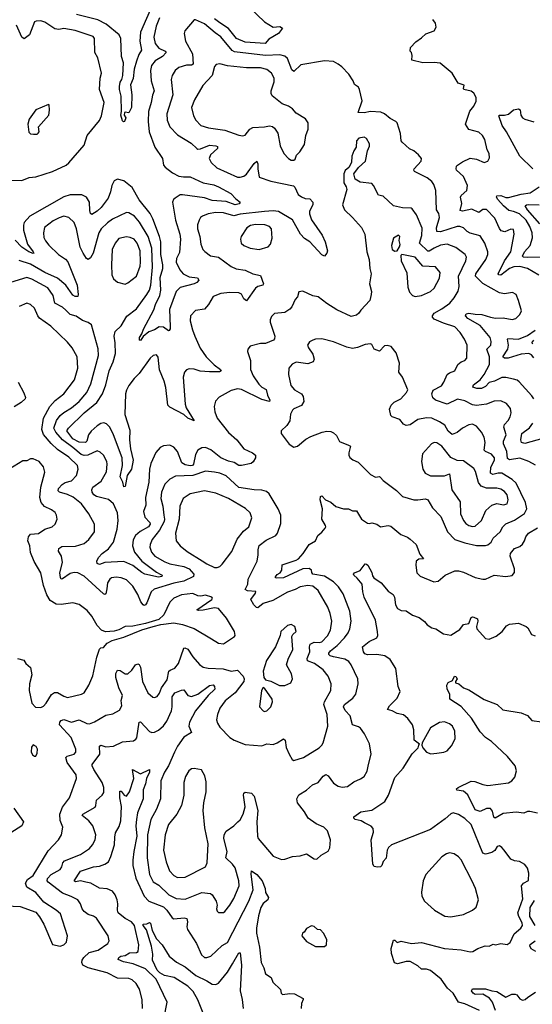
# Model space of a CAD drawing. Extents: x 2056909 to 2160450, y 827444 to 1016825.
# Tile 436 of 501: x 2105189 to 2109202, y 993658 to 1001362. Entities that reach past the tile are written whole.
import ezdxf

# ---------------------------------------------------------------- set-up
doc = ezdxf.new("R2010")
doc.units = 0

msp = doc.modelspace()

# ---------------------------------------------------------------- linework, layer by layer
at = {"layer": '0CON10XD'}
for points in [[(2106928.1, 1001515), (2107105, 1001344.4), (2107175, 1001303.6), (2107225, 1001308.9), (2107246, 1001295), (2107214.4, 1001255), (2107139.7, 1001210.3), (2107110, 1001175), (2106955, 1001185.8), (2106887.1, 1001215), (2106824.5, 1001294.5), (2106755, 1001337), (2106715, 1001370)], [(2106230.2, 1001479.8), (2106135.3, 1001265), (2106130.8, 1001195), (2106142.7, 1001125), (2106120.9, 1001089.1), (2106103, 1001037), (2106086.1, 1000975), (2106076.8, 1000903.2), (2106056.1, 1000853.9), (2106068.6, 1000775), (2106065.8, 1000674.2), (2106045, 1000632.5), (2106015, 1000640), (2106010, 1000635), (2106007.5, 1000615), (2106020, 1000595), (2106010, 1000565), (2106003, 1000563), (2105995, 1000570), (2105982.5, 1000615), (2105986.7, 1000645), (2105983.1, 1000765), (2105970, 1000815), (2105971.5, 1000838.5), (2105975, 1000873.3), (2105988.1, 1000895), (2105995.6, 1000925), (2106001.4, 1001025), (2105987.5, 1001075), (2105980, 1001215), (2105967.1, 1001245), (2105866.8, 1001326.8), (2105801.7, 1001361.7), (2105635, 1001402.1)], [(2109215.4, 998395.4), (2109199.1, 998419.1), (2109099.8, 998529.8), (2109082.8, 998542.8), (2109055, 998548.5), (2108995, 998563.8), (2108965, 998563.9), (2108905.2, 998534.8), (2108865, 998523.3), (2108835, 998491.6), (2108805, 998477.1), (2108767.7, 998477.7), (2108738.1, 998488.1), (2108740.9, 998505), (2108794.6, 998545), (2108825.9, 998585), (2108867.7, 998665), (2108866.7, 998725), (2108845.5, 998785), (2108877.3, 998815), (2108880.8, 998845), (2108872.5, 998875), (2108795, 998969.6), (2108698.9, 999025), (2108680.5, 999045), (2108685, 999060), (2108705, 999067.3), (2108755, 999057.8), (2108806.4, 999056.4), (2108875, 999033.5), (2108915, 999027.1), (2108975, 999030.8), (2109045, 999017.8), (2109074.5, 999025.5), (2109105.8, 999055), (2109118.6, 999085), (2109095.4, 999165.4), (2109075, 999212.5), (2109047.9, 999227.9), (2108985, 999218.5), (2108945, 999224.5), (2108815, 999297.2), (2108758.5, 999355), (2108760, 999375), (2108839.5, 999485), (2108853.5, 999525), (2108853.5, 999545), (2108830, 999615), (2108795, 999670), (2108715, 999691.8), (2108692.5, 999705), (2108664.2, 999734.2), (2108635, 999745.4), (2108615, 999744.6), (2108485, 999702.2), (2108456.3, 999706.3), (2108452.4, 999735), (2108475.9, 999815), (2108470.9, 999845), (2108451.5, 999875), (2108446.2, 1000025), (2108432.4, 1000072.4), (2108415.6, 1000095), (2108378.9, 1000125), (2108280, 1000175), (2108274.2, 1000185), (2108277.1, 1000195), (2108333.3, 1000255), (2108336.2, 1000275), (2108312, 1000305), (2108274, 1000335), (2108240.9, 1000350.9), (2108182.5, 1000405), (2108175.6, 1000415.6), (2108171.2, 1000471.2), (2108143.8, 1000555), (2108135, 1000566.2), (2108090.3, 1000590.3), (2108045, 1000625.8), (2108017.9, 1000637.9), (2107935, 1000643.8), (2107885, 1000632.5), (2107840, 1000635), (2107871.7, 1000728.3), (2107850, 1000815), (2107841.2, 1000835), (2107811.2, 1000855), (2107800, 1000885), (2107765.5, 1000935.5), (2107712.4, 1000992.4), (2107683.8, 1001015), (2107645, 1001034.3), (2107575, 1001040.5), (2107390.2, 1001009.8), (2107335, 1000955.8), (2107319.8, 1000969.8), (2107285, 1001057.5), (2107265.9, 1001075.9), (2107225, 1001088.5), (2107112.7, 1001082.7), (2106869.8, 1001109.8), (2106852.1, 1001122.1), (2106765, 1001228.2), (2106718.7, 1001258.7), (2106635, 1001329.5), (2106565, 1001362), (2106555, 1001361.2), (2106482, 1001275), (2106476.1, 1001253.9), (2106487.1, 1001195), (2106543.2, 1001095), (2106546.4, 1001015), (2106535, 1001005.5), (2106495, 1001006.8), (2106435, 1000987.9), (2106405.9, 1000964.1), (2106381.8, 1000925), (2106374.6, 1000895), (2106387.7, 1000775), (2106342.3, 1000625), (2106342.9, 1000575), (2106364.7, 1000524.7), (2106425, 1000461.4), (2106532.5, 1000395), (2106575, 1000354.2), (2106585, 1000348.9), (2106605, 1000351.3), (2106675, 1000381.1), (2106725.9, 1000375.9), (2106739.1, 1000369.1), (2106736.7, 1000355), (2106683.6, 1000305), (2106673.1, 1000275), (2106688.1, 1000245), (2106733.6, 1000203.6), (2106895, 1000131.2), (2106915, 1000129.1), (2106945, 1000139.1), (2106965, 1000153.8), (2107025, 1000236.7), (2107045.8, 1000255.8), (2107054.3, 1000235), (2107053.1, 1000195), (2107065, 1000129.2), (2107155, 1000099.3), (2107332.4, 1000062.4), (2107342.6, 1000052.6), (2107370, 999995), (2107395.3, 999975.3), (2107423.7, 999963.7), (2107460.3, 999960.3), (2107484.2, 999935), (2107483.1, 999915), (2107457.5, 999865), (2107457.6, 999842.4), (2107475, 999797.1), (2107557, 999677), (2107580, 999625), (2107599.2, 999555), (2107593.2, 999536.8), (2107575, 999513.3), (2107555, 999522.9), (2107460, 999625), (2107419.8, 999649.8), (2107387.1, 999685), (2107325, 999797.5), (2107215, 999861.4), (2107175, 999865.7), (2107105, 999861.5), (2106915, 999841.9), (2106865, 999827.4), (2106785, 999850.3), (2106725, 999852.7), (2106665, 999842.5), (2106620, 999825), (2106605.7, 999814.3), (2106593.8, 999793.8), (2106582.6, 999757.4), (2106581.9, 999725), (2106598.5, 999665), (2106606.9, 999605), (2106624.3, 999565), (2106638.3, 999548.3), (2106683.4, 999513.4), (2106745, 999503.3), (2106845, 999430.5), (2106882.9, 999412.9), (2106955, 999402.1), (2107015, 999373.6), (2107075, 999360), (2107097.5, 999295), (2107093.3, 999285), (2107055, 999274.4), (2107035, 999261.9), (2106965, 999162.5), (2106945, 999177.5), (2106925, 999216), (2106904.5, 999224.5), (2106835, 999228), (2106765, 999220.9), (2106705, 999195.6), (2106667.3, 999135), (2106635, 999097.5), (2106565, 999085.7), (2106527.5, 999045), (2106524.4, 999005), (2106541.1, 998935), (2106560.5, 998885), (2106601.7, 998791.7), (2106649.5, 998725), (2106711.6, 998661.6), (2106762.5, 998625), (2106765.8, 998615), (2106752.9, 998607.1), (2106675, 998607.1), (2106602.4, 998612.4), (2106555, 998628.5), (2106515, 998630), (2106495, 998622), (2106480.6, 998605), (2106470.5, 998565), (2106483.8, 998355), (2106493.8, 998325), (2106555, 998222.5), (2106505, 998244.5), (2106474, 998274), (2106365, 998329.4), (2106348.6, 998345), (2106332.5, 998485), (2106320.7, 998535), (2106283.6, 998623.6), (2106272.4, 998722.4), (2106260.5, 998740.5), (2106235, 998734.3), (2106211.1, 998715), (2106125.9, 998594.1), (2106086.4, 998555), (2106045, 998499.4), (2106025, 998464.2), (2106016.7, 998435), (2106012.6, 998272.6), (2106050.8, 998150.8), (2106050.3, 998075), (2106057.8, 998005), (2106078.5, 997915), (2106065.6, 997845), (2106032, 997795), (2106015, 997710), (2106005, 997707.5), (2105996, 997745), (2105975.4, 997785), (2105994.2, 997875), (2105990.8, 997935), (2105924.7, 998114.7), (2105896, 998175), (2105869.4, 998199.4), (2105847.4, 998207.4)], [(2106285, 1001378.1), (2106257.4, 1001312.6), (2106240, 1001225), (2106250.4, 1001175), (2106278.3, 1001138.3), (2106328, 1001115), (2106335.7, 1001105), (2106306.7, 1001075), (2106249.8, 1001040.2), (2106220, 1001005), (2106213.2, 1000965), (2106218.2, 1000885), (2106242.3, 1000805), (2106228.2, 1000771.8), (2106218.9, 1000715)], [(2109254.7, 999364.7), (2109165, 999414.7), (2109105, 999431.2), (2109057.6, 999427.6), (2109024.2, 999415.8), (2108955, 999364.4), (2108940, 999365), (2108936, 999375), (2108985.8, 999475), (2109034, 999545), (2109061.4, 999685), (2109055, 999720), (2109035, 999722.5), (2108987.9, 999702.1), (2108959.5, 999709.5), (2108945, 999727.5), (2108908.9, 999808.9), (2108845, 999876.5), (2108815, 999876.4), (2108783.2, 999853.2), (2108728.9, 999878.9), (2108655, 999863.9), (2108638.8, 999868.8), (2108650.7, 999925), (2108641.1, 999975), (2108645, 999985.6), (2108690.6, 1000025), (2108695.4, 1000065), (2108664.4, 1000135), (2108610, 1000185), (2108605.8, 1000195), (2108610, 1000215), (2108616, 1000225), (2108655, 1000250.6), (2108715, 1000278.1), (2108765, 1000272.2), (2108825.8, 1000244.2), (2108853.3, 1000255), (2108867.5, 1000282.5), (2108864.2, 1000314.2), (2108850, 1000345), (2108831.1, 1000425), (2108811.9, 1000455), (2108785, 1000481.1), (2108705, 1000502.1), (2108680.4, 1000545), (2108713.4, 1000646.6), (2108744.3, 1000685), (2108764, 1000725), (2108764.1, 1000754.1), (2108745, 1000786.7), (2108725, 1000802.5), (2108667.5, 1000815), (2108663.8, 1000825), (2108668.8, 1000848.8), (2108623.3, 1000865), (2108575, 1000943.8), (2108481.2, 1001021.2), (2108435, 1001027.5), (2108345, 1001023.8), (2108258.8, 1001045), (2108261.7, 1001081.7), (2108256.7, 1001105), (2108247, 1001117), (2108250, 1001145), (2108290.3, 1001189.7), (2108335, 1001220), (2108368.3, 1001251.7), (2108433.9, 1001276.1), (2108448.8, 1001305), (2108443.9, 1001333.9), (2108423.9, 1001363.9)], [(2105104.5, 1000105.5), (2105205.4, 1000104.6), (2105263.2, 1000126.8), (2105316.4, 1000133.6), (2105445.3, 1000174.7), (2105553.8, 1000225), (2105575, 1000242.9), (2105695, 1000380), (2105718.6, 1000455), (2105815.4, 1000574.6), (2105830.8, 1000609.2), (2105850.8, 1000715), (2105813.1, 1000815), (2105819.4, 1000905), (2105830.6, 1000945), (2105800.8, 1001065), (2105777.5, 1001105), (2105775.7, 1001215), (2105765, 1001231.2), (2105625, 1001276.5), (2105535, 1001292.5), (2105495, 1001285.6), (2105465, 1001290), (2105385, 1001342.5), (2105355, 1001352.2), (2105317.9, 1001352.1), (2105305.5, 1001344.5), (2105265.8, 1001245), (2105225, 1001213.8), (2105205, 1001226.7), (2105165, 1001319.2)], [(2107335, 1000263.8), (2107345, 1000270), (2107357.7, 1000302.3), (2107382.3, 1000327.7), (2107418, 1000385), (2107430, 1000455), (2107447.1, 1000505), (2107446.7, 1000555), (2107425.9, 1000585.9), (2107355, 1000631.2), (2107324, 1000665), (2107294, 1000685), (2107244.7, 1000704.7), (2107165.4, 1000765.4), (2107157.3, 1000785), (2107157.3, 1000805), (2107181.9, 1000875), (2107180.6, 1000905), (2107160.6, 1000945), (2107123.2, 1000973.2), (2107075, 1000986.1), (2106965, 1000986.7), (2106815, 1001001.2), (2106755, 1001016.9), (2106728.6, 1001011.4), (2106714.5, 1000995.5), (2106695.6, 1000925), (2106622.1, 1000847.9), (2106556.9, 1000735), (2106535.6, 1000674.4), (2106549.2, 1000610.8), (2106567.5, 1000575), (2106608.8, 1000535), (2106667, 1000517), (2106795, 1000498.5), (2106905, 1000459.2), (2106935, 1000454.2), (2106955, 1000459.2), (2106990.5, 1000505), (2107015, 1000518.2), (2107105, 1000523.1), (2107145, 1000532.3), (2107167.9, 1000527.9), (2107184.7, 1000514.7), (2107210, 1000475), (2107227.5, 1000375), (2107256, 1000315), (2107293.3, 1000275), (2107315, 1000263.8), (2107335, 1000263.8)], [(2106218.9, 1000715), (2106196.6, 1000645), (2106194.7, 1000565), (2106202.7, 1000485), (2106246.2, 1000366.2), (2106306.9, 1000275), (2106315.5, 1000225), (2106327.6, 1000207.6), (2106385, 1000163.5), (2106435, 1000138.5), (2106471.9, 1000131.9), (2106523.6, 1000133.6), (2106625, 1000086.2), (2106709.4, 1000069.4), (2106745, 1000055.8), (2106841.6, 1000001.6), (2106880.7, 999960.7), (2106916, 999935), (2106908, 999922), (2106875, 999914.8), (2106805, 999940.3), (2106695, 999947), (2106635, 999968.6), (2106465, 999992.9), (2106445, 999992), (2106405.8, 999965), (2106393.1, 999955), (2106384.5, 999935), (2106409.3, 999795), (2106442.4, 999685), (2106448.2, 999645), (2106440.5, 999539.5), (2106417, 999493), (2106414.6, 999465), (2106442.9, 999405), (2106470, 999375), (2106515, 999351.2), (2106582, 999342), (2106591.2, 999325), (2106575, 999306), (2106555, 999295.6), (2106445, 999267.5), (2106415, 999235.8), (2106361.1, 999095), (2106368.6, 998961.4), (2106367.3, 998942.7), (2106359.3, 998930.7), (2106355, 998927.5), (2106315, 998955.8), (2106281.2, 998958.8), (2106243.8, 998935), (2106201.1, 998918.9), (2106157.3, 998882.7), (2106135, 998851.2), (2106127.5, 998855), (2106128.1, 998875), (2106144.5, 998905), (2106158, 998942), (2106238.4, 999091.6), (2106252, 999135), (2106285.7, 999205), (2106295.2, 999245), (2106290.4, 999345), (2106308.8, 999415), (2106310.5, 999445), (2106294.9, 999524.9), (2106295.2, 999625), (2106285.2, 999665), (2106231.4, 999805), (2106210.3, 999845), (2106124, 999954), (2106070.4, 1000050.4), (2106005, 1000101.1), (2105955, 1000113.3), (2105928.3, 1000101.7), (2105911.5, 1000065), (2105901.5, 1000015), (2105882.4, 999965), (2105826.3, 999893.7), (2105796.7, 999865), (2105755, 999837.5), (2105745, 999846.2), (2105738.8, 999868.8), (2105735.8, 999935.8), (2105711.9, 999975), (2105675, 999990.7), (2105585, 999992.6), (2105535, 999976.2), (2105267.8, 999825), (2105224.6, 999775), (2105218.2, 999755), (2105218.5, 999715), (2105251.5, 999605), (2105294.3, 999545), (2105299.2, 999535), (2105295, 999532.2), (2105261.1, 999545), (2105205, 999582.9), (2105155, 999636.1)], [(2105325, 1000466.7), (2105335, 1000473.3), (2105341.2, 1000485), (2105337.5, 1000525), (2105417.5, 1000615), (2105422.5, 1000655), (2105420, 1000695), (2105415, 1000700), (2105315, 1000657.5), (2105263.3, 1000585), (2105252.5, 1000545), (2105261.7, 1000481.7), (2105275, 1000470), (2105297, 1000467), (2105325, 1000466.7)], [(2109206.3, 1000196.3), (2109103.5, 1000295), (2109001.5, 1000485), (2108966.2, 1000535), (2108940, 1000610), (2108945, 1000615.6), (2108985.5, 1000614.5), (2109015, 1000624.3), (2109055, 1000658), (2109095, 1000666), (2109107.6, 1000657.6), (2109113.1, 1000615), (2109125, 1000595.6), (2109145, 1000583.8), (2109215, 1000562.3)], [(2109226.7, 997876.7), (2109175, 997905.5), (2109105, 997931.2), (2109025, 997919.3), (2109009.5, 997929.5), (2109003.8, 997985), (2108976.6, 998045), (2108977.2, 998065), (2108998.5, 998115), (2108978.5, 998175), (2108984.5, 998195), (2109014.3, 998225), (2109028, 998255), (2109035.7, 998285), (2109030.6, 998320.6), (2108999.8, 998359.8), (2108955, 998378.9), (2108903.6, 998376.4), (2108845, 998354.5), (2108765, 998342.5), (2108735, 998348.5), (2108675, 998379.7), (2108617.6, 998392.4), (2108535, 998353.5), (2108445, 998385.5), (2108424.4, 998404.4), (2108415.6, 998435), (2108426.4, 998463.6), (2108492.3, 998497.7), (2108510.9, 998525), (2108534.7, 998585.3), (2108555, 998600.5), (2108596.2, 998615), (2108618.8, 998665), (2108645, 998686), (2108675, 998696.2), (2108689.2, 998715), (2108692.7, 998815), (2108672.1, 998862.1), (2108637.8, 998915), (2108595, 998957.9), (2108506.8, 998986.8), (2108435, 999020.4), (2108421.8, 999035), (2108421.2, 999045), (2108434, 999066), (2108495, 999100.8), (2108555.5, 999145), (2108590, 999185), (2108621.1, 999238.9), (2108630.5, 999275), (2108624.5, 999355), (2108681.8, 999475), (2108686.2, 999505), (2108676.5, 999525), (2108605, 999579.5), (2108535, 999604.7), (2108485, 999597.2), (2108432.9, 999575), (2108395, 999550), (2108385, 999550), (2108319.6, 999615), (2108337.2, 999672.8), (2108340.6, 999730.6), (2108295.3, 999835.3), (2108262.1, 999882.1), (2108255, 999888.8), (2108185, 999891.4), (2108115, 999905.8), (2108035, 999982), (2107999.3, 999989.3), (2107960, 1000065), (2107945, 1000081.2), (2107855, 1000092.2), (2107816.7, 1000115), (2107806, 1000155), (2107843, 1000207), (2107895.7, 1000254.3), (2107912, 1000335), (2107927.9, 1000372.1), (2107927.9, 1000392.1), (2107905, 1000433.8), (2107885, 1000444), (2107844.4, 1000435.6), (2107826, 1000415), (2107824.1, 1000365.9), (2107804.1, 1000335.9), (2107790, 1000295), (2107786.7, 1000245), (2107766.7, 1000205), (2107738.3, 1000181.7), (2107726.2, 1000155), (2107726.2, 1000085), (2107746.2, 1000055), (2107749.2, 1000035), (2107717.1, 999915), (2107731.4, 999875), (2107795.4, 999815.4), (2107865.3, 999735.3), (2107891.5, 999685), (2107907.3, 999545), (2107926.2, 999485), (2107930, 999415), (2107941.8, 999375), (2107926.9, 999295), (2107942.9, 999235), (2107941.2, 999211.2), (2107930.8, 999165), (2107859.6, 999090.4), (2107844.3, 999065), (2107825, 999050.6), (2107785, 999039.2), (2107673, 999093), (2107595, 999141.4), (2107525, 999194.3), (2107485, 999202.9), (2107405, 999238.8), (2107375, 999232.5), (2107363.8, 999195), (2107345, 999173.8), (2107319.4, 999115), (2107303.9, 999096.1), (2107265, 999072.2), (2107185, 999063.8), (2107160.3, 999039.7), (2107150, 999015), (2107150, 998995), (2107186.7, 998885), (2107184.4, 998865.6), (2107176, 998855), (2107115, 998829.2), (2107075, 998828.6), (2106995, 998806.7), (2106976.7, 998785), (2106973.3, 998765), (2106996.7, 998695), (2106997.2, 998625), (2107017.3, 998575), (2107061, 998511), (2107085, 998487.1), (2107118.4, 998468.4), (2107129.2, 998425), (2107148.6, 998385), (2107144, 998376), (2107085, 998390.8), (2106925, 998467.8), (2106895, 998473.9), (2106845, 998461.5), (2106750.9, 998409.1), (2106722.6, 998377.4), (2106712.9, 998335), (2106717.8, 998295), (2106734.7, 998244.7), (2106825, 998132.9), (2106888.1, 998075), (2106945, 998004.5), (2107013.2, 997973.2), (2107035.7, 997955), (2107035.5, 997935), (2107018.1, 997901.9), (2107001.1, 997888.9), (2106927, 997873), (2106905, 997874.5), (2106867.8, 997897.8), (2106825, 997907.2), (2106764.8, 997934.8), (2106685, 997996.1), (2106645, 998013.8), (2106615, 998011.8), (2106583.3, 997995), (2106565, 997961.2), (2106550.6, 997885), (2106541.5, 997875), (2106525, 997870.3), (2106485, 997879.7), (2106459.1, 997895), (2106425, 997983.8), (2106395, 998018.8), (2106365, 998032), (2106315, 998029.2), (2106288.8, 998015), (2106256, 997975), (2106215, 997888.8), (2106206, 997845), (2106201.3, 997745), (2106174.7, 997625), (2106176.7, 997565), (2106157.5, 997515), (2106169.4, 997469.4), (2106208.5, 997428.5), (2106210.4, 997415), (2106197.7, 997395), (2106131.8, 997358.2), (2106094.8, 997325.2), (2106077, 997293), (2106071.7, 997245), (2106089.5, 997195), (2106146, 997126), (2106259.8, 997039.8), (2106288, 997025), (2106305.7, 997015), (2106302, 997005), (2106275, 996999.3), (2106168.8, 997025), (2106145, 997037.1), (2106075, 997092.5), (2106005, 997122.5), (2105855, 997114.5), (2105815, 997100.4), (2105796.9, 997106.9), (2105793.6, 997126.4), (2105807.5, 997155), (2105834.6, 997185), (2105885, 997222.9), (2105925, 997274.4), (2105953, 997375), (2105959.8, 997445), (2105955.3, 997505), (2105924.6, 997575), (2105885, 997607.1), (2105790.5, 997630.5), (2105770, 997645), (2105757.1, 997665), (2105754.5, 997685), (2105763.1, 997705), (2105828.3, 997751.7), (2105869.1, 997825), (2105875.3, 997884.7), (2105871.5, 997905), (2105846.2, 997956.2), (2105818.9, 997978.9), (2105795, 997988.5), (2105724.1, 997955.9), (2105695, 997953.1), (2105669.5, 997959.5), (2105606.5, 998015), (2105524.5, 998074.5), (2105473.5, 998135), (2105457.1, 998165), (2105477.5, 998225), (2105505, 998264.7), (2105535, 998290), (2105595.2, 998324.8), (2105656.2, 998375), (2105714.7, 998445), (2105745.6, 998514.4), (2105805.4, 998735), (2105805, 998786.7), (2105750.8, 998975), (2105725, 998993.5), (2105679.9, 999009.9), (2105631.5, 999041.5), (2105585, 999055.4), (2105550.2, 999090.2), (2105525, 999113.2), (2105465.5, 999145), (2105450.4, 999205), (2105409.5, 999265), (2105285, 999332.9), (2105245, 999344.5), (2105084.6, 999295.4)], [(2109275, 999504.2), (2109165, 999501.7), (2109134.1, 999504.1), (2109125, 999510.8), (2109140.8, 999545), (2109186.7, 999595), (2109204.7, 999655), (2109202.1, 999695), (2109184.2, 999745), (2109153.8, 999795), (2109102.9, 999842.9), (2109055, 999862), (2109019.3, 999869.3), (2108977.8, 999905), (2108933.1, 999955), (2108923.1, 999975), (2108925.8, 999984.2), (2108955, 999986.7), (2108995, 999970.4), (2109015, 999970.3), (2109115, 999998), (2109185, 1000006.4), (2109255, 1000054.4)], [(2109260.2, 999765), (2109164.4, 999875), (2109146, 999905), (2109155.7, 999914.3), (2109175, 999917.3), (2109255, 999912.6)], [(2105847.4, 998207.4), (2105825, 998202.1), (2105795, 998184.6), (2105748.2, 998141.8), (2105729.2, 998115), (2105715.3, 998064.7), (2105705, 998053.6), (2105655, 998057.7), (2105605, 998082), (2105558.5, 998145), (2105571.9, 998165), (2105694.4, 998285.6), (2105792.1, 998367.9), (2105836.7, 998435), (2105864.7, 998505), (2105889.4, 998615), (2105922.3, 998685), (2105939.4, 998750.6), (2105937.1, 998835), (2105929.1, 998885), (2105937.5, 998922.5), (2105985, 998966.2), (2106027.9, 999042.1), (2106105, 999101.2), (2106185, 999212.7), (2106205, 999245.6), (2106216, 999285), (2106229.4, 999425), (2106223.5, 999575), (2106195, 999666.4), (2106127.6, 999777.6), (2106088.9, 999825), (2106045, 999851.1), (2106025, 999853.3), (2105915, 999801.8), (2105876.6, 999773.4), (2105828.5, 999725), (2105809.1, 999695), (2105765, 999536), (2105745, 999498), (2105725, 999486), (2105713.6, 999493.6), (2105685.4, 999535.4), (2105663.1, 999583.1), (2105634.5, 999725), (2105615, 999775.8), (2105575, 999815.7), (2105535, 999824.4), (2105497.6, 999812.4), (2105450.6, 999789.4), (2105384.7, 999735.3), (2105376.4, 999695), (2105379.4, 999659.4), (2105391.5, 999631.5), (2105417.1, 999597.1), (2105494.3, 999525), (2105548.3, 999488.3), (2105567.6, 999467.6), (2105639.7, 999285), (2105647.5, 999212.5), (2105644.3, 999195.7), (2105625, 999195.5), (2105605, 999207.5), (2105550.8, 999285), (2105485, 999340.8), (2105385, 999384.8), (2105275, 999449.2), (2105185, 999477.5)], [(2107065, 999564.4), (2107134.5, 999585.5), (2107152.5, 999605), (2107166.6, 999653.4), (2107159.5, 999725), (2107144.2, 999745), (2107108, 999758), (2107035, 999759.4), (2106997.6, 999752.4), (2106968.9, 999735), (2106924.2, 999665), (2106917.5, 999645), (2106924.3, 999615), (2106945, 999596), (2106995, 999574.4), (2107065, 999564.4)], [(2106015, 999294.2), (2106035, 999302.5), (2106104.7, 999355.3), (2106132.5, 999435), (2106135.9, 999465), (2106132.2, 999555), (2106109.1, 999615), (2106085, 999645.4), (2106055, 999659.2), (2106025, 999663.6), (2105965, 999650.6), (2105935.6, 999615), (2105913.5, 999565), (2105908.5, 999445), (2105911.9, 999365), (2105923.7, 999333.7), (2105955, 999309.2), (2106015, 999294.2)], [(2108125, 999552), (2108145, 999553.3), (2108163.3, 999585), (2108166.9, 999603.1), (2108161.2, 999635), (2108166.2, 999665), (2108155, 999676), (2108115, 999653.3), (2108099.2, 999595), (2108105, 999563.8), (2108125, 999552)], [(2108285, 999196), (2108335, 999203.3), (2108405, 999235.4), (2108435, 999262.2), (2108475, 999340), (2108480.4, 999385), (2108445, 999428.2), (2108344.7, 999434.7), (2108285, 999504.3), (2108180, 999525), (2108173.8, 999516.2), (2108175.8, 999475), (2108220.7, 999380.7), (2108228.3, 999268.3), (2108240.5, 999230.5), (2108263.8, 999205), (2108285, 999196)], [(2105505, 994112.5), (2105535, 994123.3), (2105555, 994143.3), (2105564, 994195), (2105509.2, 994365), (2105476.2, 994395), (2105378.1, 994458.1), (2105315, 994532.9), (2105245.7, 994575), (2105234.5, 994605), (2105249.4, 994635), (2105294.1, 994665.9), (2105411.5, 994858.5), (2105492.9, 994945), (2105517.1, 994985), (2105526.7, 995045), (2105506.3, 995096.3), (2105504.6, 995145), (2105525, 995200), (2105578.5, 995275), (2105634.4, 995425), (2105630.6, 995455), (2105590.1, 995510.1), (2105560.4, 995550.4), (2105551.1, 995588.9), (2105560.4, 995599.6), (2105616, 995615), (2105627.8, 995632.2), (2105629.4, 995655), (2105592.3, 995745), (2105500.6, 995845), (2105504.5, 995865), (2105515, 995880), (2105535, 995887.8), (2105595, 995866.2), (2105655, 995884.5), (2105715, 995855.6), (2105735, 995852.2), (2105775, 995868.5), (2105865, 995922), (2105917.6, 995932.4), (2105969.7, 995960.3), (2105988.1, 995995), (2105983.1, 996035), (2105994, 996075), (2105965.3, 996135.3), (2105942.9, 996215), (2105942.6, 996247.4), (2105955, 996273.8), (2105975, 996270), (2106014.6, 996244.6), (2106035, 996244.4), (2106067, 996273), (2106095, 996314), (2106115, 996322), (2106125, 996316.2), (2106135.4, 996295.4), (2106149.6, 996185), (2106192.5, 996095), (2106230.5, 996060.5), (2106245, 996058), (2106265, 996067.1), (2106285, 996094), (2106298.8, 996135), (2106345, 996197.5), (2106357.8, 996265), (2106366.2, 996273.8), (2106405, 996287.8), (2106432.9, 996325), (2106473.8, 996446.2), (2106481.2, 996448.8), (2106505, 996437.8), (2106545, 996376.5), (2106597.7, 996317.7), (2106625, 996297.5), (2106665, 996288.8), (2106782.2, 996282.2), (2106845, 996265.3), (2106895, 996272.5), (2106939.6, 996225), (2106946.4, 996205), (2106943.4, 996185), (2106875.5, 996094.5), (2106797.4, 996032.6), (2106756.7, 995975), (2106736.9, 995925), (2106730.8, 995885), (2106737, 995857), (2106757.1, 995827.1), (2106835, 995746.7), (2106867.5, 995725), (2106955, 995692), (2107085, 995680.6), (2107125, 995696.7), (2107175, 995691.1), (2107205, 995703.1), (2107255.8, 995735.8), (2107267.1, 995725), (2107275, 995667.5), (2107298, 995615), (2107323.3, 995575), (2107335, 995566.7), (2107410.3, 995589.7), (2107534, 995665), (2107555.8, 995685), (2107565.7, 995705), (2107601.1, 995835), (2107597.1, 995925), (2107570.3, 996005), (2107575.3, 996025), (2107625.6, 996115), (2107627.8, 996165), (2107604.4, 996225), (2107564.4, 996275), (2107496.9, 996325), (2107443, 996347), (2107439.7, 996365), (2107461.7, 996415), (2107458.2, 996455), (2107464.7, 996475), (2107495, 996492.9), (2107535, 996488), (2107555, 996494.6), (2107598.2, 996541.8), (2107623.8, 996585), (2107631.8, 996655), (2107620, 996715), (2107602.5, 996765), (2107527.1, 996897.1), (2107485, 996929.4), (2107445, 996936.2), (2107386, 996925), (2107346.2, 996903.8), (2107285, 996883.8), (2107172.3, 996817.7), (2107096.4, 996793.6), (2107055, 996760), (2107042, 996762), (2107022.9, 996782.9), (2107000, 996825), (2107035.5, 996875), (2107038.2, 996888.2), (2106973.3, 996893.3), (2106955.6, 996905), (2106974.3, 996945), (2106979.2, 996985), (2107047.8, 997125), (2107056.7, 997175), (2107055.6, 997215), (2107065, 997249.2), (2107119.9, 997290.1), (2107195, 997325.8), (2107208.1, 997345), (2107235, 997420), (2107234.3, 997485), (2107213.5, 997535), (2107142.6, 997652.6), (2107120.7, 997670.7), (2107085, 997681.8), (2107025.6, 997684.4), (2106905, 997703.2), (2106805, 997792.1), (2106755, 997813.8), (2106715, 997820.8), (2106645, 997830), (2106545, 997796.1), (2106409.2, 997790.8), (2106365, 997767.8), (2106325, 997726.9), (2106300.4, 997665), (2106294.5, 997615), (2106310.9, 997555), (2106316.7, 997486.8), (2106323.3, 997455), (2106319.5, 997435), (2106285, 997367.1), (2106226.9, 997295), (2106210, 997255), (2106208.9, 997235), (2106222.2, 997195), (2106248.6, 997165), (2106325, 997119.4), (2106365, 997105.3), (2106475, 997083.5), (2106515, 997066.2), (2106551.5, 997025), (2106548.9, 997005), (2106475, 996970), (2106395, 996952.8), (2106242.2, 996907.8), (2106217.9, 996885), (2106185, 996799.2), (2106175, 996782.9), (2106165, 996780), (2106155, 996784.4), (2106137.9, 996807.9), (2106114.7, 996865), (2106075, 996929.2), (2106025, 996978.5), (2105985, 996994.5), (2105945, 997001.3), (2105907.1, 996995), (2105894.6, 996985), (2105878.1, 996955), (2105871.4, 996908.6), (2105865, 996871.2), (2105855, 996866), (2105845, 996870.8), (2105695, 997009.5), (2105645, 997034.6), (2105615, 997036.1), (2105585, 997028.9), (2105525, 996987.1), (2105515, 996986), (2105508.2, 996998.2), (2105504.6, 997035), (2105524.7, 997115), (2105517.3, 997165), (2105492.9, 997205), (2105494.6, 997225.4), (2105519.5, 997240.5), (2105626.9, 997243.1), (2105693.8, 997265), (2105732, 997295), (2105773.8, 997355), (2105774, 997415), (2105730.6, 997495), (2105672.2, 997575), (2105606.9, 997626.9), (2105565, 997647.1), (2105502, 997665), (2105489.4, 997675), (2105493.2, 997695), (2105521.3, 997725), (2105545, 997740), (2105595, 997754.7), (2105634.6, 997795), (2105647.8, 997845), (2105640.9, 997875), (2105575, 997940), (2105485, 998000), (2105435.7, 998045.7), (2105375.5, 998115.5), (2105361.7, 998155), (2105376.8, 998245), (2105424.6, 998335), (2105467.8, 998382.2), (2105535, 998435.6), (2105617.3, 998545), (2105644.5, 998635), (2105640, 998725), (2105600.6, 998795), (2105565, 998838.6), (2105432, 998965), (2105345, 999026.2), (2105330.8, 999045), (2105305, 999104), (2105274.5, 999134.5), (2105245, 999144.3), (2105185, 999118.6)], [(2109215, 998716.7), (2109195, 998741.3), (2109175, 998750), (2109115, 998744.7), (2109014.6, 998714.6), (2108984, 998714), (2108971.8, 998725), (2109010, 998785), (2109015.2, 998815), (2109007.1, 998862.9), (2109011.8, 998868.2), (2109095, 998863.9), (2109165, 998892.5), (2109225, 998934.2)], [(2108835, 997247.8), (2108855, 997253.1), (2108880.6, 997275), (2108896.7, 997305), (2108950.6, 997355), (2108971.1, 997395), (2108995, 997418.9), (2109062.4, 997447.6), (2109140.7, 997499.3), (2109158.5, 997535), (2109150, 997585), (2109075.5, 997735), (2109045.9, 997765.9), (2108965, 997813.7), (2108935, 997814), (2108893.7, 997803.7), (2108875.4, 997815), (2108878.6, 997861.4), (2108907.1, 997915), (2108906.9, 997935), (2108883.2, 997963.2), (2108835, 997982.8), (2108824.8, 997994.8), (2108832.1, 998055), (2108824.6, 998094.6), (2108804.5, 998135), (2108765, 998181.9), (2108735, 998196.7), (2108705, 998193.1), (2108655, 998166.7), (2108615, 998132.7), (2108575, 998115.8), (2108545, 998142.9), (2108518.5, 998188.5), (2108476.6, 998216.6), (2108415, 998243.3), (2108375, 998247.2), (2108307, 998233), (2108245, 998193.5), (2108215, 998188.1), (2108195, 998197.1), (2108164.5, 998234.5), (2108105, 998254.2), (2108095.6, 998265.6), (2108084.3, 998315), (2108097.1, 998345), (2108119.8, 998370.2), (2108174, 998396), (2108218.1, 998445), (2108228.1, 998465), (2108185.8, 998565), (2108158.6, 998605), (2108161.9, 998675), (2108136, 998756), (2108097.5, 998805), (2108065, 998812.5), (2108045, 998809.2), (2108005, 998769.2), (2107965.5, 998785.5), (2107945, 998820), (2107935, 998826), (2107895, 998821.5), (2107833.6, 998796.4), (2107795, 998790.6), (2107749.5, 998799.5), (2107645, 998842.9), (2107555, 998866.2), (2107505, 998863.8), (2107484.1, 998855.9), (2107458.8, 998841.2), (2107442, 998815), (2107449.2, 998795), (2107484.4, 998744.4), (2107494.3, 998705), (2107486.2, 998685), (2107445, 998670.6), (2107355, 998682.5), (2107323.2, 998666.8), (2107295.8, 998635), (2107294.6, 998585), (2107311.3, 998501.3), (2107340, 998465), (2107395.7, 998435), (2107407.8, 998415), (2107413.1, 998375), (2107396.4, 998343.6), (2107335, 998316.9), (2107324, 998306), (2107310, 998275), (2107305.4, 998224.6), (2107282, 998188), (2107236.7, 998145), (2107236.7, 998125), (2107300.3, 998040.3), (2107335, 998018), (2107365, 998024.2), (2107430.7, 998079.3), (2107468.2, 998101.8), (2107557.5, 998135), (2107595, 998142.5), (2107625, 998140.8), (2107645, 998130.8), (2107668.9, 998108.9), (2107693.2, 998063.2), (2107763.2, 998033.2), (2107780, 998025), (2107766.1, 997973.9), (2107766.2, 997955), (2107775, 997936.7), (2107797.7, 997917.7), (2107839.1, 997899.1), (2107936.2, 997805), (2107975, 997782), (2108005, 997787.1), (2108015, 997780), (2108035, 997758.1), (2108139.6, 997679.6), (2108185, 997631.9), (2108275, 997606.5), (2108305.6, 997604.4), (2108365, 997612.9), (2108385, 997605.7), (2108422.1, 997542.1), (2108485.6, 997475), (2108537.8, 997355), (2108596.4, 997296.4), (2108675, 997268.8), (2108765, 997247.9), (2108835, 997247.8)], [(2109205.5, 998825), (2109198.6, 998835), (2109215, 998856)], [(2105177.5, 998525), (2105222.6, 998442.6), (2105234, 998405), (2105231.2, 998395), (2105201.8, 998368.2), (2105147.1, 998332.9)], [(2109283.9, 998086.1), (2109145, 998047.5), (2109117.1, 998055), (2109113.4, 998075), (2109120, 998125), (2109181.5, 998168.5), (2109207.7, 998205)], [(2108735, 997396.8), (2108755, 997399.6), (2108803.8, 997445), (2108837.7, 997522.3), (2108885, 997562.9), (2108924.3, 997575.7), (2108975.6, 997565.6), (2109006.4, 997573.6), (2109014.5, 997605), (2109005, 997645.6), (2108985, 997670.8), (2108955, 997690), (2108925, 997698.1), (2108845, 997696.2), (2108803.2, 997713.2), (2108780.8, 997740.8), (2108758.3, 997828.3), (2108745, 997851.2), (2108665, 997910), (2108615, 997913.3), (2108565, 997936.7), (2108495, 998026.7), (2108455, 998052.5), (2108435, 998053.1), (2108413.8, 998045), (2108342.9, 997965), (2108335.7, 997905), (2108344.4, 997845), (2108364.7, 997814.7), (2108405, 997792.1), (2108515.6, 997794.4), (2108555, 997810), (2108571.9, 997685), (2108638.7, 997588.7), (2108640.4, 997495), (2108663.2, 997443.2), (2108681.2, 997421.2), (2108705, 997405.4), (2108735, 997396.8)], [(2105355, 995981.2), (2105375, 995991.2), (2105396.4, 996013.6), (2105438.4, 996081.6), (2105460.8, 996099.3), (2105485, 996098.8), (2105535, 996068.2), (2105565, 996059.4), (2105672.5, 996085), (2105695, 996096), (2105731.4, 996155), (2105762.2, 996227.8), (2105793.6, 996375), (2105815, 996436.2), (2105825, 996447.5), (2105845, 996450.6), (2105875, 996484.7), (2105914.1, 996505.9), (2106005, 996530.3), (2106145, 996587.1), (2106235, 996615.6), (2106295, 996630), (2106395, 996642.5), (2106465, 996628.9), (2106555, 996597.8), (2106691.7, 996518.3), (2106745, 996482.9), (2106785, 996479.2), (2106870, 996535), (2106876, 996545), (2106870, 996575), (2106809, 996679), (2106745, 996754.3), (2106715, 996759.8), (2106625, 996741.8), (2106589.5, 996739.5), (2106576.7, 996745), (2106694, 996825), (2106700, 996835), (2106694.2, 996844.2), (2106645, 996859.4), (2106608.8, 996851.2), (2106585, 996853.5), (2106545, 996872.5), (2106455, 996862.7), (2106396, 996835), (2106365.7, 996805), (2106318, 996705), (2106279.7, 996670.3), (2106175, 996636.8), (2106075, 996617.8), (2106015, 996613.6), (2105965, 996587.9), (2105928.7, 996578.7), (2105862.2, 996572.2), (2105828.8, 996585), (2105795, 996622.5), (2105754.2, 996694.2), (2105718.9, 996738.9), (2105655, 996785.7), (2105605, 996799.2), (2105515, 996785.6), (2105475, 996789.2), (2105428.5, 996818.5), (2105401.8, 996861.8), (2105376.5, 996935), (2105354.3, 997035), (2105303.6, 997123.6), (2105273.4, 997193.4), (2105269.4, 997245), (2105253.1, 997285), (2105258, 997315), (2105274.3, 997335.7), (2105336.7, 997343.3), (2105385, 997375.5), (2105443.3, 997395), (2105466, 997415), (2105483.8, 997455), (2105478.8, 997485), (2105465.9, 997505.9), (2105437.5, 997527.5), (2105383.3, 997553.3), (2105356.5, 997585), (2105347.3, 997625), (2105354.5, 997705.5), (2105387.3, 997822.7), (2105375.7, 997865), (2105341.2, 997905), (2105295, 997926), (2105275, 997927.5), (2105245, 997910), (2105215, 997910.8), (2105112, 997848)], [(2106735, 997075.7), (2106755, 997084.5), (2106775, 997101.9), (2106849.1, 997200.9), (2106891.5, 997298.5), (2106940.9, 997359.1), (2106983.8, 997395), (2107007.5, 997465), (2106992.5, 997505), (2106956.9, 997536.9), (2106824.8, 997614.8), (2106725, 997658.8), (2106635, 997675.4), (2106525, 997653.8), (2106468.9, 997615), (2106443.8, 997556.2), (2106438.9, 997455), (2106408.5, 997345), (2106415.6, 997285), (2106445.4, 997245.4), (2106500.7, 997200.7), (2106617.3, 997127.3), (2106654, 997104), (2106715, 997077.1), (2106735, 997075.7)], [(2106401.9, 995631.9), (2106355.2, 995524.8), (2106323.1, 995475), (2106295, 995406.2), (2106290.8, 995265), (2106260.5, 995185), (2106216.9, 995105), (2106189.7, 994985), (2106186.4, 994805), (2106206.8, 994675), (2106235, 994616.7), (2106279.4, 994589.4), (2106356.7, 994515), (2106415, 994485.3), (2106485, 994481.2), (2106615, 994533.8), (2106683.8, 994525), (2106697.5, 994515), (2106726.7, 994465), (2106734.4, 994435), (2106730.6, 994405), (2106735, 994386.7), (2106745, 994378), (2106765.8, 994375.8), (2106785, 994376), (2106795, 994384), (2106835.6, 994435), (2106865, 994486.2), (2106907.5, 994585), (2106906.2, 994625), (2106875.9, 994725), (2106856.2, 994755), (2106804.5, 994805), (2106812.9, 994855), (2106787.1, 994955), (2106790.4, 994985), (2106805, 995013.1), (2106865, 995054.3), (2106898, 995085), (2106915, 995102), (2106938.5, 995145), (2106953.6, 995203.6), (2106940.8, 995295), (2106945, 995310), (2106955, 995317.5), (2107005, 995309.2), (2107026.3, 995286.3), (2107052.5, 995175), (2107046.5, 995085), (2107050, 994975), (2107056.8, 994956.8), (2107175, 994816.2), (2107238.8, 994791.2), (2107265, 994794), (2107326.1, 994816.1), (2107385, 994820), (2107435, 994836), (2107495, 994796.2), (2107515, 994793.8), (2107550, 994825), (2107604.3, 994855.7), (2107616.8, 994883.2), (2107621.9, 994945), (2107598.1, 995015), (2107570.8, 995045), (2107511.2, 995071.2), (2107448.6, 995115), (2107420, 995165), (2107363.8, 995235), (2107358.4, 995265), (2107373.8, 995296.2), (2107435.7, 995335), (2107482, 995375), (2107525, 995394.2), (2107565, 995442.9), (2107585, 995457.1), (2107605, 995445.8), (2107645, 995389.5), (2107682.5, 995365), (2107715, 995357.3), (2107755, 995363.1), (2107805, 995398), (2107858.5, 995421.5), (2107885, 995441.4), (2107908.7, 995481.3), (2107921.1, 995535), (2107941.8, 995615), (2107927, 995697), (2107888.2, 995775), (2107858, 995818), (2107840.5, 995830.5), (2107794, 995844), (2107775.6, 995915), (2107736.2, 995956.2), (2107724.4, 995985), (2107731.9, 996005), (2107797.1, 996055), (2107820.6, 996085), (2107840, 996165), (2107836.7, 996205), (2107785.4, 996315), (2107765, 996340.4), (2107735, 996358.7), (2107645, 996375.9), (2107619.2, 996385), (2107608.9, 996395), (2107609.1, 996405), (2107623.8, 996425), (2107675, 996464.7), (2107732.5, 996525), (2107761.8, 996565), (2107774.5, 996595), (2107783.6, 996655), (2107774.6, 996735), (2107721, 996871), (2107685.6, 996925.6), (2107645, 996964.7), (2107575, 997008.9), (2107485, 997022.9), (2107475.7, 997035.7), (2107472.9, 997055), (2107455, 997069.1), (2107405, 997065.2), (2107255.8, 996995), (2107201.9, 996991.9), (2107193.1, 996995), (2107192.6, 997002.6), (2107205, 997021.1), (2107229.4, 997035), (2107242.9, 997055), (2107245, 997096.7), (2107355, 997133.3), (2107372.2, 997145), (2107407.8, 997185), (2107454.6, 997255.4), (2107504.4, 997285.6), (2107523.5, 997326.5), (2107555, 997352), (2107581.2, 997385), (2107586.7, 997395), (2107583.8, 997405), (2107554, 997455), (2107561.2, 997535), (2107540.6, 997605), (2107545, 997632.5), (2107555, 997636.7), (2107583.3, 997605), (2107625, 997588), (2107665, 997554.3), (2107725, 997535.6), (2107764.3, 997534.3), (2107795, 997520), (2107825, 997520), (2107864, 997455), (2107912.7, 997422.7), (2107925, 997420), (2107945, 997426.2), (2107985, 997416.2), (2108015, 997393.8), (2108075, 997403.8), (2108095, 997400), (2108173.5, 997333.5), (2108224.3, 997314.3), (2108245, 997298.8), (2108294, 997255), (2108321.7, 997181.7), (2108350, 997145), (2108315, 997140.5), (2108293.5, 997125), (2108290.4, 997095), (2108299.2, 997035), (2108325, 997008.9), (2108432.7, 996962.7), (2108465, 996968.8), (2108520, 997015), (2108595, 997050.4), (2108625, 997050), (2108665, 997039.7), (2108755, 996997.5), (2108815, 996984), (2108835.8, 996984.2), (2108905, 997015.6), (2108995, 997006.9), (2109045, 997013.3), (2109063.6, 997036.4), (2109063.6, 997065), (2109028.9, 997165), (2109032.5, 997185), (2109062.5, 997225), (2109105, 997239.2), (2109125, 997257.5), (2109142.2, 997285), (2109150.6, 997315), (2109171.9, 997345), (2109243.1, 997386.9)], [(2108982, 994865), (2108965, 994886), (2108945, 994897.5), (2108928.1, 994891.9), (2108908.8, 994861.2), (2108885, 994845.6), (2108835, 994833.6), (2108815, 994840), (2108724.5, 995065), (2108675, 995113.5), (2108625, 995143.1), (2108584.1, 995155.9), (2108565, 995148.8), (2108520.6, 995109.4), (2108405, 995025.6), (2108100, 994905), (2108076.7, 994885), (2108066, 994865), (2108057.3, 994802.7), (2108034.2, 994775.8), (2108025.7, 994744.3), (2108015, 994733.3), (2107990.7, 994730.7), (2107965, 994737.5), (2107954.2, 994755), (2107941.4, 994945), (2107958, 995005), (2107956.2, 995035), (2107941.2, 995051.2), (2107887.5, 995077.5), (2107863.2, 995093.2), (2107816.7, 995105), (2107804, 995115), (2107804.3, 995125.7), (2107858.8, 995165), (2107945, 995178.5), (2108048.8, 995245), (2108076.2, 995295), (2108125, 995433.3), (2108191.2, 995505), (2108262.7, 995617.3), (2108310, 995665), (2108313, 995687), (2108320, 995695), (2108278, 995725), (2108274.3, 995805), (2108264.3, 995845), (2108228.1, 995895), (2108195, 995924.4), (2108145, 995932.5), (2108105, 995954.3), (2108067.5, 995965), (2108084.2, 995995), (2108145.4, 996054.6), (2108166.9, 996106.9), (2108152.5, 996145), (2108135, 996286.7), (2108090, 996355), (2108046.7, 996385), (2107985, 996395.4), (2107911.8, 996391.8), (2107890.6, 996400.6), (2107880.6, 996415), (2107874.2, 996455), (2107924, 996496), (2107984.5, 996525.5), (2107992.2, 996545), (2107991.2, 996575), (2107975.4, 996665), (2107886.4, 996845), (2107875.4, 996885), (2107869.6, 996945), (2107832.4, 996992.4), (2107804.2, 997015), (2107802, 997025), (2107811.2, 997035), (2107855, 997051.4), (2107894.4, 997105), (2107905, 997101.9), (2107915, 997094), (2107947.3, 997037.3), (2107952.1, 997012.1), (2107962.9, 996995), (2108020, 996955), (2108075, 996892), (2108112, 996865), (2108124.1, 996844.1), (2108131.2, 996785), (2108146.1, 996756.1), (2108175, 996740), (2108215, 996736.2), (2108264.1, 996704.1), (2108315.7, 996685.7), (2108357.5, 996652.5), (2108378.7, 996628.7), (2108414.6, 996604.6), (2108446.8, 996596.8), (2108508.3, 996558.3), (2108563.9, 996546.1), (2108635, 996591.2), (2108665, 996629.2), (2108705, 996639.2), (2108725, 996683.8), (2108735, 996690.8), (2108745, 996688.6), (2108774.1, 996674.1), (2108776, 996655), (2108764.3, 996615.7), (2108767.5, 996595), (2108835, 996521.2), (2108865, 996516), (2108920.3, 996539.7), (2108966.7, 996575), (2109000.3, 996619.7), (2109025, 996633.3), (2109095, 996640), (2109155, 996613.8), (2109167.5, 996605), (2109195, 996552.5), (2109225, 996541.4)], [(2107223, 996153), (2107265, 996154), (2107312.5, 996175), (2107326.2, 996205), (2107316, 996245), (2107278.5, 996315), (2107290.6, 996359.4), (2107328.1, 996435), (2107320, 996535), (2107327.7, 996552.3), (2107353.6, 996576.4), (2107343.6, 996613.6), (2107315, 996630), (2107286.4, 996623.6), (2107234, 996575), (2107228.8, 996545), (2107192, 996455), (2107120.5, 996349.5), (2107095.8, 996265), (2107100, 996215), (2107115, 996197.5), (2107155, 996186.2), (2107223, 996153)], [(2105173.3, 996365), (2105220.9, 996350.9), (2105238.8, 996325), (2105274.4, 996294.4), (2105285.8, 996235), (2105267.5, 996165), (2105264.3, 996115), (2105283.3, 996015), (2105313, 995983), (2105355, 995981.2)], [(2109243.1, 995153.1), (2109183.4, 995166.6), (2109165, 995166.7), (2109135, 995154.5), (2109075, 995161.8), (2108975, 995150.4), (2108912.5, 995115), (2108902.1, 995122.1), (2108890.8, 995170.8), (2108875, 995190), (2108845, 995190.4), (2108795, 995167.1), (2108755, 995181.1), (2108697.9, 995297.9), (2108665, 995325.4), (2108612.5, 995335), (2108608, 995345), (2108621.2, 995355), (2108725, 995403.8), (2108752.1, 995402.1), (2108815, 995377.5), (2108855, 995370.5), (2109015, 995390), (2109042.4, 995407.6), (2109065.4, 995434.6), (2109077.8, 995485), (2109067.1, 995525), (2109007.8, 995597.8), (2108884.1, 995714.1), (2108834.7, 995744.7), (2108795, 995789.2), (2108726.9, 995896.9), (2108645, 995989.6), (2108555.8, 996045), (2108557.8, 996085), (2108535.4, 996125.4), (2108534, 996156), (2108545, 996176.7), (2108578.3, 996191.7), (2108594.1, 996225.9), (2108605, 996223.3), (2108613.3, 996205), (2108600, 996185), (2108600, 996175), (2108626.1, 996166.1), (2108663.3, 996135), (2108705, 996118), (2108825, 996044.4), (2108927.5, 996005), (2108972.2, 995962.2), (2109115, 995939.2), (2109165, 995919.2), (2109197.7, 995877.7), (2109275, 995868.6)], [(2106151.1, 993625), (2106148.7, 993695), (2106127, 993777), (2106100.5, 993820.5), (2106069.6, 993849.6), (2106045, 993860.4), (2105955, 993864.1), (2105875.2, 993905.2), (2105725, 993942.9), (2105684.6, 993965), (2105675.4, 993985), (2105677.9, 994005), (2105690.5, 994025), (2105732.9, 994065), (2105805, 994081.9), (2105880, 994135), (2105890.8, 994155), (2105880.8, 994195), (2105791.7, 994331.7), (2105768, 994348), (2105725, 994361.1), (2105692.9, 994385), (2105678.9, 994405), (2105666.5, 994445), (2105644.4, 994475), (2105593.2, 994503.2), (2105525, 994528.8), (2105411.5, 994615), (2105405.3, 994625), (2105406.8, 994643.2), (2105436.8, 994673.2), (2105505.8, 994714.2), (2105519.5, 994735), (2105526.9, 994765), (2105539.4, 994780.6), (2105665, 994830.5), (2105735, 994878.1), (2105760.6, 994905), (2105781.1, 994945), (2105785.4, 994985.4), (2105762.5, 995055), (2105731.1, 995095), (2105678.8, 995135), (2105683.3, 995145), (2105779.2, 995200.8), (2105786.2, 995213.8), (2105790.8, 995255), (2105835.6, 995295), (2105846.9, 995315), (2105847.3, 995355), (2105836, 995395), (2105769.2, 995495), (2105756.5, 995525), (2105757.8, 995535), (2105816.2, 995615), (2105815, 995678.8), (2105825, 995685.6), (2105865, 995673.3), (2105925, 995678.1), (2105995, 995712.8), (2106079.8, 995720.2), (2106098.3, 995731.7), (2106105.4, 995744.6), (2106125, 995866), (2106135, 995868), (2106205, 995793.8), (2106225, 995784.7), (2106245, 995787.5), (2106275, 995802.5), (2106315, 995836.2), (2106340.5, 995875), (2106377.2, 995955), (2106382.6, 995985), (2106381.8, 996065), (2106405, 996094.4), (2106455, 996116.7), (2106475, 996118.6), (2106505, 996074), (2106535, 996067.1), (2106585, 996084.6), (2106675, 996152.5), (2106705, 996158.6), (2106715.5, 996145), (2106717.1, 996125), (2106664.4, 996075.6), (2106565, 995955.4), (2106518.2, 995865), (2106513.1, 995835), (2106534.3, 995785), (2106475, 995748.9), (2106425, 995677.3), (2106401.9, 995631.9)], [(2107105, 995948.8), (2107125, 995953.8), (2107155.6, 995985), (2107168.1, 996025), (2107167.1, 996045), (2107105, 996132.5), (2107095, 996136.7), (2107082, 996115), (2107066.7, 995985), (2107094.3, 995954.3), (2107105, 995948.8)], [(2108408.3, 995618.3), (2108455, 995624), (2108509.1, 995630.9), (2108535, 995642.5), (2108569.7, 995680.3), (2108599.4, 995735), (2108597.1, 995795), (2108577.5, 995835), (2108555, 995854.2), (2108515, 995868.6), (2108475, 995864.3), (2108405, 995821.9), (2108340, 995705), (2108337.5, 995685), (2108346.7, 995665), (2108375, 995630), (2108408.3, 995618.3)], [(2105315, 995600), (2105326.1, 995623.9), (2105328.8, 995655), (2105317.5, 995675), (2105295, 995687.5), (2105280.7, 995669.3), (2105278.8, 995635), (2105290.7, 995610.7), (2105305, 995600), (2105315, 995600)], [(2106425, 994649.5), (2106485, 994653.3), (2106643.8, 994735), (2106656.7, 994765), (2106664.5, 994915), (2106639.3, 995039.3), (2106625.6, 995175), (2106630, 995235), (2106648.5, 995321.5), (2106648.9, 995398.9), (2106638.1, 995445), (2106612.3, 995492.3), (2106555, 995504), (2106535, 995500), (2106513.8, 995485), (2106488.3, 995441.7), (2106475.6, 995395), (2106475.5, 995295), (2106455.5, 995215), (2106418.9, 995145), (2106354.6, 995065), (2106327.3, 994985), (2106316.4, 994865), (2106336.6, 994773.4), (2106363.1, 994703.1), (2106395, 994666.7), (2106425, 994649.5)], [(2106317.3, 993542.7), (2106344.5, 993674.5), (2106257.7, 993855), (2106175, 993936.4), (2106077.1, 993975), (2106001.6, 993991.6), (2105959.1, 994009.1), (2105964.6, 994025), (2105980, 994035), (2106015, 994041.1), (2106049.9, 994060.1), (2106105, 994063.8), (2106117.4, 994072.6), (2106121.3, 994125), (2106089, 994275), (2106065, 994304.7), (2106015, 994330.9), (2105960.9, 994375), (2105954.7, 994394.7), (2105958.1, 994445), (2105953.2, 994475), (2105937.1, 994515), (2105915, 994543.2), (2105875, 994561.8), (2105815, 994567.5), (2105746, 994606), (2105707.5, 994615), (2105665, 994624), (2105625.4, 994615.4), (2105616.4, 994625), (2105665, 994701.2), (2105766, 994734), (2105815, 994739.3), (2105855, 994753.6), (2105885, 994774.4), (2105903.2, 994815), (2105932.5, 994905), (2105933.4, 994965), (2105940.4, 994999.6), (2105969.3, 995050.7), (2105981.2, 995095), (2105987.7, 995205), (2105972.6, 995275), (2105973.1, 995325), (2105985, 995325.8), (2106008.1, 995295), (2106025, 995287.1), (2106049.5, 995320.5), (2106082.2, 995425), (2106073.8, 995495), (2106135, 995461.9), (2106206.1, 995496.1), (2106204.4, 995475), (2106182.3, 995425), (2106175, 995383.3), (2106155, 995337.5), (2106156.7, 995265), (2106112.9, 995157.1), (2106103.3, 995105), (2106098.1, 995055), (2106107.4, 994975), (2106082.4, 994855), (2106075.2, 994785.2), (2106074.3, 994745), (2106098.6, 994645), (2106164.1, 994505), (2106199.6, 994465), (2106315, 994420.5), (2106341.6, 994395), (2106384, 994334), (2106395, 994327.8), (2106476.2, 994336.2), (2106498.7, 994328.7), (2106504.4, 994305), (2106499.2, 994265), (2106504, 994245), (2106574, 994135), (2106611.9, 994045), (2106635.7, 994024.3), (2106655, 994024.4), (2106685, 994035.8), (2106775, 994118.6), (2106815, 994142), (2106982.5, 994465), (2107018.3, 994555), (2107002.8, 994677.2), (2107005, 994702.5), (2107045, 994674.5), (2107086.7, 994625), (2107110, 994565), (2107115, 994533.8), (2107138, 994495), (2107130.8, 994475), (2107095, 994448.2), (2107077.3, 994415), (2107058.8, 994351.2), (2107044.1, 994254.1), (2107043.9, 994215), (2107066.5, 994105), (2107079.2, 993985), (2107100, 993945), (2107115, 993897.5), (2107157.3, 993867.3), (2107172.1, 993832.1), (2107230, 993775), (2107236.1, 993746.1), (2107246, 993736), (2107305, 993742.9), (2107339.7, 993739.7), (2107407.5, 993705), (2107408.8, 993695), (2107394.4, 993665.6), (2107392.5, 993625)], [(2105143.8, 995193.8), (2105219.2, 995085), (2105206.2, 995055), (2105119.7, 995000.3)], [(2108789.4, 993609.4), (2108675, 993662.9), (2108625, 993674.4), (2108583.5, 993745), (2108537.5, 993785), (2108488.5, 993855), (2108405, 993923.8), (2108375, 993932.9), (2108335, 993933.3), (2108305, 993958.9), (2108245, 993992.5), (2108215, 993992.7), (2108146.2, 993976.2), (2108122.7, 993982.7), (2108100, 994055), (2108096.7, 994095), (2108115, 994160), (2108125, 994160), (2108145, 994142.5), (2108175, 994153.3), (2108255.5, 994134.5), (2108335, 994142.2), (2108515, 994094.6), (2108644.6, 994084.6), (2108715, 994068.6), (2108737.2, 994072.8), (2108775, 994095.8), (2108834.2, 994115.8), (2108865, 994114), (2108895, 994130), (2108915, 994123.8), (2108955, 994134.2), (2109005, 994126.2), (2109028.7, 994141.3), (2109060.3, 994209.7), (2109112.5, 994255), (2109125.7, 994274.3), (2109123.6, 994295), (2109095.8, 994345), (2109089.5, 994375), (2109127.4, 994482.6), (2109116.9, 994585), (2109133.7, 994606.3), (2109173.6, 994626.4), (2109175.9, 994684.1), (2109164.2, 994724.2), (2109145, 994751.2), (2109102.5, 994775), (2109062.1, 994782.1), (2109035, 994794.2), (2108982, 994865)], [(2108565, 994342.9), (2108665, 994360), (2108735.5, 994394.5), (2108762.1, 994417.9), (2108782, 994475), (2108756.7, 994565), (2108732.6, 994622.6), (2108645, 994790), (2108625, 994812.5), (2108590, 994835), (2108555, 994844), (2108530, 994835), (2108495, 994811.2), (2108370, 994675), (2108347.1, 994625), (2108334.4, 994535), (2108338.6, 994505), (2108358, 994465), (2108435.5, 994395.5), (2108517.9, 994347.9), (2108565, 994342.9)], [(2104975, 994434.2), (2105194.3, 994424.3), (2105315, 994378.8), (2105345, 994343.8), (2105378.8, 994285), (2105447, 994127), (2105505, 994112.5)], [(2109224.1, 994275), (2109182.7, 994345), (2109186.9, 994415), (2109218.5, 994471.5)], [(2106631.2, 993575), (2106585, 993694.5), (2106548.5, 993758.5), (2106505, 993801.1), (2106399.1, 993869.1), (2106322.2, 993885), (2106287.2, 993905), (2106265, 993926.3), (2106229.5, 994005), (2106231.7, 994051.7), (2106222.3, 994112.3), (2106181.2, 994241.2), (2106156.9, 994275), (2106155, 994286.7), (2106185, 994287.5), (2106205, 994298.8), (2106214, 994294), (2106226.5, 994235), (2106259.6, 994169.6), (2106303.5, 994125), (2106358.6, 994035), (2106417.7, 993987.7), (2106485, 993952.1), (2106567.7, 993885), (2106655, 993843.2), (2106695, 993815.4), (2106725, 993814.5), (2106745, 993824.5), (2106815, 993909.6), (2106855.9, 993974.1), (2106905, 994062), (2106915, 994061.2), (2106924.6, 993965), (2106915.8, 993765), (2106932.2, 993695), (2106940, 993625)], [(2107575, 994110), (2107590, 994125), (2107593.3, 994165), (2107566.7, 994215), (2107545, 994240), (2107520, 994245), (2107495, 994267.5), (2107475, 994273.3), (2107435, 994252.5), (2107416.2, 994223.8), (2107402.5, 994215), (2107397.5, 994195), (2107435, 994150), (2107505, 994110), (2107575, 994110)], [(2109231.3, 994071.3), (2109193.5, 994093.4), (2109182.2, 994115), (2109184.6, 994125.4), (2109225, 994155.3)], [(2108915, 993610.9), (2108891.4, 993675), (2108866.6, 993706.6), (2108815, 993737.5), (2108755, 993735.4), (2108739.5, 993745), (2108726.7, 993765), (2108735, 993780), (2108835, 993780.4), (2108885, 993763.8), (2108925, 993759.4), (2108995, 993713.5), (2109043, 993737), (2109068.7, 993738.7), (2109082.1, 993732.1), (2109105, 993700), (2109125, 993690), (2109147.5, 993695), (2109167.5, 993715), (2109227.3, 993752.7)]]:
    msp.add_lwpolyline(points, dxfattribs=at)

doc.saveas('drawing.dxf')
